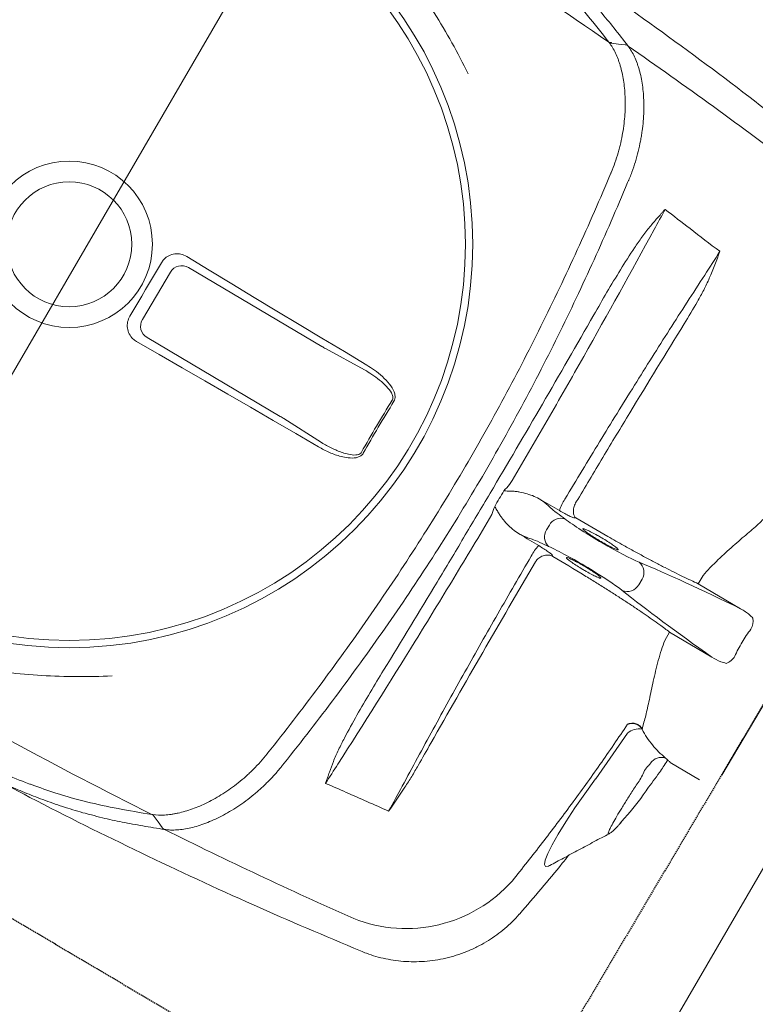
# Model space of a CAD drawing. Header units: millimetres. Extents: x 31882 to 271790, y -35693 to 24917.
# Tile 429 of 524: x 157077 to 157357, y 18074 to 18449. Entities that reach past the tile are written whole.
import ezdxf

# ---------------------------------------------------------------- set-up
doc = ezdxf.new("R2010")
doc.units = ezdxf.units.MM
doc.header["$MEASUREMENT"] = 0
doc.linetypes.add('11aa1PB-bd$0$11aa1PB-af$0$TRATTEGGIATA', pattern=[0.75, 0.5, -0.25])
doc.layers.add('CKD Equipments', color=252, linetype='Continuous', lineweight=0)
doc.layers.add('WALL', color=7, linetype='Continuous', lineweight=40)
doc.layers.add('FAINTEQUIP', color=253, linetype='Continuous')
doc.layers.add('TEXT50', color=7, linetype='Continuous')

# ---------------------------------------------------------------- blocks, each defined once
blk = doc.blocks.new('G$C4DC229AB')
at = {"linetype": 'Continuous', "lineweight": 0}
for p, q in [((473.73, 640.57), (473.73, 640.59)), ((535.04, 632.46), (535.04, 632.46)), ((548.15, 615.51), (548.15, 615.51)), ((571.62, 605.74), (571.76, 605.73)), ((576.02, 602.55), (575.73, 602.8)), ((577.05, 601.52), (576.02, 602.55)), ((576.85, 601.75), (576.4, 602.17)), ((607.85, 588.79), (597.49, 581.18)), ((616.45, 587.87), (672.32, 511.86)), ((568.77, 584.57), (582.51, 568.56)), ((451.97, 566.97), (451.98, 566.97)), ((588.11, 567.61), (589.11, 564.97)), ((617.15, 543.07), (602.15, 532.04)), ((602.15, 532.04), (600, 534.97)), ((614.76, 514.88), (629.76, 525.9)), ((616.92, 511.95), (614.76, 514.88)), ((593.75, 511.1), (592.27, 513.11)), ((561.06, 499.12), (560.91, 498.73)), ((585.25, 498.87), (585.27, 498.87)), ((560.89, 487.18), (559.63, 488.89)), ((570.66, 485.46), (571.08, 485.49)), ((464.91, 437.1), (478.16, 447.56)), ((416.36, 401.39), (463.61, 436.11)), ((497.12, 421.76), (483.18, 412.24)), ((481.85, 411.3), (434.6, 376.57)), ((427.62, 377.62), (415.28, 394.41)), ((603.27, 361.13), (603.27, 361.12))]:
    blk.add_line(p, q, dxfattribs=at)
at = {"linetype": 'Continuous', "lineweight": 0, "flags": 128}
for points in [[(548.14, 615.48), (547.75, 615.66), (546.62, 615.73), (546.26, 614.94), (546.68, 613.35), (547.91, 610.92), (549.85, 607.81), (552.57, 603.95), (555.89, 599.61), (559.86, 594.72), (564.1, 589.77), (568.76, 584.57), (568.76, 584.57), (568.76, 584.57)], [(403.61, 586.55), (402.32, 584.33), (401.03, 582.09)], [(412.25, 402.45), (420.36, 408.26), (428.46, 414.08), (436.55, 419.9), (444.63, 425.72), (452.7, 431.54), (460.76, 437.37), (468.81, 443.2), (476.85, 449.03)], [(498.13, 420.07), (490.17, 414.14), (482.2, 408.2), (474.23, 402.24), (466.26, 396.28), (458.29, 390.31), (450.33, 384.32), (442.36, 378.33), (434.39, 372.33)], [(424.61, 373.75), (422.87, 376.12), (421.14, 378.49), (419.4, 380.86), (417.66, 383.23), (415.92, 385.59), (414.18, 387.96), (412.43, 390.33), (410.69, 392.69)], [(602.49, 307.99), (605.01, 308.56), (607.52, 309.12)]]:
    blk.add_lwpolyline(points, dxfattribs=at)
at = {"linetype": 'Continuous', "lineweight": 0}
for radius in [152.76, 150, 31.5, 23.65]:
    blk.add_circle((390.57, 363.31), radius, dxfattribs=at)
for centre, radius, start, end in [((497.04, 580.16), 53.92, 47.3866, 117.2557), ((593.86, 583.88), 4.95, 219.7498, 293.863), ((464.68, 582.8), 7.29, 287.9491, 288.2718), ((586.23, 573.45), 6.14, 232.737, 287.8306), ((620.69, 539.73), 6.43, 37.3313, 75.5116), ((627.64, 530.27), 6.43, 357.119, 35.2993), ((588.24, 510.27), 4.93, 35.1623, 118.3982), ((589.84, 508.11), 4.93, 314.2324, 37.4683), ((568.39, 508.45), 18.59, 213.5384, 228.5128), ((563.41, 491.95), 4.86, 137.8802, 218.9177), ((564.93, 489.88), 4.86, 213.7128, 294.7504), ((582.19, 489.72), 18.61, 204.1345, 219.0883), ((912.52, 746.94), 512.56, 215.0344, 217.5962), ((912.44, 746.88), 511.7, 215.0345, 217.596), ((419.38, 397.35), 5.04, 126.7911, 215.6243), ((431.65, 380.66), 5.04, 217.0063, 305.8394), ((602.42, 306.03), 1.73, 92.1585, 124.2775)]:
    blk.add_arc(centre, radius, start, end, dxfattribs=at)
for centre, major_axis, ratio, start_param, end_param in [((755.67, 625.74), (192.12, 141.21), 0.087489, 2.309725, 2.586364), ((750.02, 633.43), (192.12, 141.21), 0.087489, 3.696821, 3.973461), ((571.66, 505.29), (16.12, 11.84), 0.087489, 3.824132, 5.727956), ((580.13, 493.77), (16.12, 11.84), 0.087489, 0.555229, 2.459054), ((565.13, 500.67), (12.09, 8.88), 0.087489, 3.449035, 3.871858), ((489.88, 435.73), (95.09, 69.89), 0.087489, 0.682539, 0.730265), ((489.33, 436.48), (95.09, 69.89), 0.087489, 5.55292, 5.600646), ((573.77, 488.91), (12.09, 8.88), 0.087489, 2.411328, 2.834153), ((462.65, 435.95), (4.07, 2.9), 0.086139, 4.88824, 5.237306), ((481.41, 410.43), (3.98, 3.02), 0.086139, 1.045879, 1.394945)]:
    blk.add_ellipse(centre, major_axis=major_axis, ratio=ratio, start_param=start_param, end_param=end_param, dxfattribs=at)
for points, knots in [([(535.1, 632.52), (535.03, 632.59), (534.06, 633.56), (532, 635.26), (528.93, 637.58), (525.67, 639.65), (522.27, 641.48), (518.62, 643.12), (514.74, 644.51), (510.67, 645.62), (506.58, 646.39), (502.49, 646.83), (498.43, 646.95), (494.42, 646.77), (490.48, 646.3), (486.63, 645.54), (482.89, 644.51), (479.29, 643.22), (476.23, 641.91), (474.42, 640.94), (473.73, 640.56)], [0, 0, 0, 0, 0.0043, 0.062427, 0.120682, 0.179038, 0.237474, 0.295974, 0.360442, 0.424188, 0.487097, 0.549223, 0.610606, 0.671276, 0.731251, 0.79054, 0.849146, 0.907063, 0.964275, 1, 1, 1, 1]), ([(473.74, 640.56), (460.83, 633.52), (434.17, 618.97), (394.62, 595.42), (362.23, 575.25), (343.61, 562.65), (344.71, 563.39)], [0, 0, 0, 0, 0.27832, 0.574596, 0.870871, 1, 1, 1, 1]), ([(555.67, 612.37), (554.79, 613.29), (548.16, 620.24), (541.16, 626.8), (535.08, 632.5)], [0, 0, 0, 0, 0.132817, 1, 1, 1, 1]), ([(404.44, 587.4), (415.64, 594.43), (426.9, 601.34), (449.53, 614.9), (460.91, 621.56), (472.35, 628.09)], [0, 0, 0, 0, 0.5, 0.5, 1, 1, 1, 1]), ([(533.54, 619.84), (537.79, 615.47), (546.3, 606.74), (558.74, 593.21), (570.97, 579.41), (578.89, 569.94), (582.85, 565.21)], [0, 0, 0, 0, 0.249503, 0.499006, 0.749503, 1, 1, 1, 1]), ([(571.76, 605.74), (569.79, 606.54), (565.81, 608.16), (559.77, 610.66), (553.87, 613.12), (550.01, 614.73), (548.18, 615.5)], [0, 0, 0, 0, 0.2528454, 0.5089886, 0.7672662, 1, 1, 1, 1]), ([(589.33, 581.55), (589.33, 581.55), (587.8, 582.33), (586.32, 585.83), (582.94, 589.39), (580.09, 593.21), (577.47, 596.56), (575.25, 599.55), (573.49, 602.01), (572.22, 603.93), (571.53, 605.19), (571.32, 605.81), (571.55, 605.76), (571.62, 605.74)], [0, 0, 0, 0, 0.000001, 0.102794, 0.208141, 0.312848, 0.420372, 0.524648, 0.631769, 0.736112, 0.843311, 0.947618, 1, 1, 1, 1]), ([(575.75, 602.82), (575.46, 603.09), (574.7, 603.78), (573.82, 604.51), (572.96, 605.12), (572.37, 605.5), (571.89, 605.7), (571.77, 605.75)], [0, 0, 0, 0, 0.216023, 0.560392, 0.763973, 0.942309, 1, 1, 1, 1]), ([(587.74, 590.43), (587.19, 591.1), (583.84, 595.17), (580.14, 598.63), (577.05, 601.52)], [0, 0, 0, 0, 0.163282, 1, 1, 1, 1]), ([(596.66, 580.18), (596.56, 580.3), (596.47, 580.41), (596.38, 580.52), (595.27, 581.88), (592.49, 585.27), (589.51, 588.49), (587.72, 590.41)], [-0.033141, -0.033141, -0.033141, -0.033141, 0, 0, 0, 0.400839, 1, 1, 1, 1]), ([(377.44, 579.16), (378.78, 579.66), (382.5, 581.06), (388.76, 583.04), (396.33, 585.26), (401.74, 586.69), (404.44, 587.4)], [0, 0, 0, 0, 0.157579, 0.438078, 0.719047, 1, 1, 1, 1]), ([(404.41, 587.39), (404.38, 587.38), (404.34, 587.36), (404.25, 587.31), (404.21, 587.28), (404.09, 587.19), (404.01, 587.12), (403.81, 586.9), (403.7, 586.74), (403.61, 586.55)], [0, 0, 0, 0, 0.125, 0.125, 0.25, 0.25, 0.5, 0.5, 1, 1, 1, 1]), ([(404.41, 587.39), (405.15, 587.58), (405.91, 587.72), (407.5, 587.93), (408.31, 588), (410.83, 588.08), (412.59, 587.99), (416.28, 587.51), (418.21, 587.13), (421.22, 586.32), (422.24, 586.01), (424.32, 585.31), (425.37, 584.93), (428.56, 583.65), (430.71, 582.66), (435.03, 580.37), (437.21, 579.08), (439.95, 577.24), (440.49, 576.86), (441.58, 576.08), (442.12, 575.69), (443.74, 574.47), (444.8, 573.63), (446.9, 571.86), (447.93, 570.94), (449.46, 569.5), (449.97, 569.01), (450.73, 568.26), (450.98, 568.01), (451.47, 567.49), (451.72, 567.24), (451.97, 566.97)], [0, 0, 0, 0, 0.0625, 0.0625, 0.125, 0.125, 0.25, 0.25, 0.375, 0.375, 0.4375, 0.4375, 0.5, 0.5, 0.625, 0.625, 0.75, 0.75, 0.78125, 0.78125, 0.8125, 0.8125, 0.875, 0.875, 0.9375, 0.9375, 0.96875, 0.96875, 0.984375, 0.984375, 1, 1, 1, 1]), ([(446.02, 562.72), (444.14, 564.66), (442.18, 566.44), (439.65, 568.5), (439.15, 568.9), (438.12, 569.69), (437.61, 570.07), (436.06, 571.19), (435.02, 571.9), (431.92, 573.9), (429.85, 575.09), (426.75, 576.65), (425.72, 577.14), (423.65, 578.05), (422.63, 578.47), (419.58, 579.62), (417.61, 580.24), (413.78, 581.2), (411.93, 581.54), (409.69, 581.8), (409.25, 581.84), (408.38, 581.91), (407.94, 581.94), (406.67, 581.99), (405.84, 581.99), (403.42, 581.88), (401.9, 581.67), (400.47, 581.32)], [0, 0, 0, 0, 0.125, 0.125, 0.15625, 0.15625, 0.1875, 0.1875, 0.25, 0.25, 0.375, 0.375, 0.4375, 0.4375, 0.5, 0.5, 0.625, 0.625, 0.75, 0.75, 0.78125, 0.78125, 0.8125, 0.8125, 0.875, 0.875, 1, 1, 1, 1]), ([(206.26, 441.31), (221.67, 453.92), (237.28, 466.3), (261.01, 484.55), (268.98, 490.57), (285, 502.51), (293.07, 508.43), (317.38, 525.96), (333.73, 537.39), (366.75, 559.72), (383.4, 570.62), (400.22, 581.25)], [0, 0, 0, 0, 0.25, 0.25, 0.375, 0.375, 0.5, 0.5, 0.75, 0.75, 1, 1, 1, 1]), ([(225.13, 470.06), (226.49, 471.59), (230.02, 475.52), (235.54, 481.34), (241.81, 487.63), (248.07, 493.51), (254.38, 499.03), (259.79, 503.41), (264.17, 506.74), (267.65, 509.28), (271.55, 512.05), (275.84, 515.05), (280.56, 518.33), (285.43, 521.72), (290.54, 525.31), (295.91, 529.09), (301.72, 533.22), (307.72, 537.5), (313.51, 541.67), (318.38, 545.18), (322.46, 548.12), (325.86, 550.57), (329.07, 552.86), (332.59, 555.34), (336.28, 557.9), (340.05, 560.44), (343.51, 562.67), (347.8, 565.28), (353.01, 568.2), (359.68, 571.59), (366.91, 574.96), (372.87, 577.5), (376.4, 578.78), (377.44, 579.16)], [0, 0, 0, 0, 0.033599, 0.086704, 0.14001, 0.193319, 0.246393, 0.299468, 0.326258, 0.353125, 0.379834, 0.406408, 0.428618, 0.451478, 0.47167, 0.492329, 0.516002, 0.540379, 0.564065, 0.588402, 0.605742, 0.623087, 0.640895, 0.658706, 0.685242, 0.711788, 0.738802, 0.765824, 0.81871, 0.871587, 0.924587, 0.977588, 1, 1, 1, 1]), ([(400.22, 581.25), (396.01, 580.13), (387.59, 577.87), (376.1, 574.14), (365.51, 570.03), (359.06, 566.94), (356.2, 565.58)], [0, 0, 0, 0, 0.263525, 0.527185, 0.79078, 1, 1, 1, 1]), ([(552.9, 498.19), (547.92, 505.02), (542.99, 511.87), (533.21, 525.57), (528.36, 532.43), (518.78, 546.13), (514.05, 552.96), (504.74, 566.56), (500.15, 573.33), (495.64, 580.07)], [0, 0, 0, 0, 0.25, 0.25, 0.5, 0.5, 0.75, 0.75, 1, 1, 1, 1]), ([(508.03, 564.87), (506.18, 567.54), (504.31, 570.19), (501.47, 574.12), (500.52, 575.43), (498.58, 578.01), (497.6, 579.29), (496.59, 580.55)], [0, 0, 0, 0, 0.5, 0.5, 0.75, 0.75, 1, 1, 1, 1]), ([(595.86, 579.35), (595.04, 578.51), (594.26, 577.64), (592.78, 575.83), (592.09, 574.89), (590.79, 572.93), (590.18, 571.92), (589.07, 569.82), (588.56, 568.73), (588.11, 567.61)], [0, 0, 0, 0, 0.25, 0.25, 0.5, 0.5, 0.75, 0.75, 1, 1, 1, 1]), ([(590.05, 580.71), (589.8, 580.98), (589.55, 581.25), (589.33, 581.55), (589.33, 581.55)], [0, 0, 0, 0, 0.9999461, 1, 1, 1, 1]), ([(597.49, 581.18), (597.26, 580.88), (597.11, 580.69), (596.61, 580.13), (596.28, 579.77), (595.86, 579.35)], [0, 0, 0, 0, 0.5, 0.5, 1, 1, 1, 1]), ([(466.92, 575.86), (466.9, 575.92), (466.88, 575.99), (466.86, 576.05), (466.86, 576.06), (466.86, 576.07), (466.85, 576.08)], [0, 0, 0, 0, 0.0002012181, 0.0002012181, 0.0002012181, 0.0002381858, 0.0002381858, 0.0002381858, 0.0002381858]), ([(466.96, 575.87), (466.93, 575.93), (466.9, 575.99), (466.87, 576.05), (466.86, 576.06), (466.86, 576.07), (466.85, 576.08)], [0, 0, 0, 0, 0.0002027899, 0.0002027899, 0.0002027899, 0.000241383, 0.000241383, 0.000241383, 0.000241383]), ([(470.61, 568.2), (469.98, 569.47), (469.35, 570.74), (468.42, 572.65), (468.11, 573.29), (467.66, 574.25), (467.5, 574.57), (467.28, 575.05), (467.2, 575.21), (467.09, 575.45), (467.06, 575.53), (466.99, 575.7), (466.95, 575.78), (466.92, 575.86)], [0, 0, 0, 0, 0.5, 0.5, 0.75, 0.75, 0.875, 0.875, 0.9375, 0.9375, 0.96875, 0.96875, 1, 1, 1, 1]), ([(451.98, 566.97), (459.36, 559.37), (466.66, 551.66), (477.45, 539.89), (481.02, 535.94), (488.1, 527.95), (491.62, 523.93), (502.06, 511.74), (508.89, 503.5), (522.23, 486.73), (528.75, 478.22), (541.46, 460.91), (547.65, 452.14), (559.68, 434.4), (565.51, 425.42), (574.01, 411.83), (576.8, 407.28), (582.31, 398.13), (585.02, 393.53), (593.04, 379.71), (598.22, 370.44), (603.27, 361.13)], [0, 0, 0, 0, 0.125, 0.125, 0.1875, 0.1875, 0.25, 0.25, 0.375, 0.375, 0.5, 0.5, 0.625, 0.625, 0.75, 0.75, 0.8125, 0.8125, 0.875, 0.875, 1, 1, 1, 1]), ([(492.99, 535.59), (490.99, 538.23), (489, 540.88), (485.08, 546.2), (483.13, 548.87), (479.33, 554.26), (477.46, 556.97), (474.76, 561.1), (473.87, 562.5), (472.6, 564.61), (472.18, 565.31), (471.38, 566.74), (470.98, 567.47), (470.61, 568.2)], [0, 0, 0, 0, 0.25, 0.25, 0.5, 0.5, 0.75, 0.75, 0.875, 0.875, 0.9375, 0.9375, 1, 1, 1, 1]), ([(472.22, 569.3), (483.46, 555.08), (494.73, 540.6), (508.82, 522.16), (511.64, 518.45), (517.27, 511.03), (520.08, 507.3), (528.49, 496.1), (534.07, 488.6), (539.64, 481.06)], [0, 0, 0, 0, 0.5, 0.5, 0.625, 0.625, 0.75, 0.75, 1, 1, 1, 1]), ([(356.2, 565.58), (355.82, 565.41), (352.17, 563.72), (347.62, 561.22), (342.22, 558.08), (338.11, 555.49), (334.12, 552.86), (331.14, 550.79), (329.92, 549.95)], [0, 0, 0, 0, 0.042136, 0.404804, 0.566088, 0.727781, 0.888854, 1, 1, 1, 1]), ([(589.11, 564.97), (589.42, 564.19), (590.03, 562.63), (590.97, 559.84), (591.97, 556.75), (593.02, 553.4), (594.15, 549.89), (595.39, 546.22), (596.79, 542.4), (598.31, 538.62), (599.46, 536.13), (600, 534.97)], [0, 0, 0, 0, 0.110862, 0.221742, 0.336208, 0.450686, 0.561628, 0.67257, 0.786427, 0.900273, 1, 1, 1, 1]), ([(597.35, 356.88), (592.29, 366.17), (587.09, 375.42), (576.39, 393.79), (570.88, 402.92), (559.52, 421.03), (553.67, 430), (541.63, 447.74), (535.45, 456.5), (522.74, 473.79), (516.22, 482.31), (502.9, 499.08), (496.1, 507.32), (485.69, 519.5), (482.18, 523.52), (475.11, 531.52), (471.55, 535.48), (460.79, 547.26), (453.51, 554.98), (446.15, 562.59)], [0, 0, 0, 0, 0.125, 0.125, 0.25, 0.25, 0.375, 0.375, 0.5, 0.5, 0.625, 0.625, 0.75, 0.75, 0.8125, 0.8125, 0.875, 0.875, 1, 1, 1, 1]), ([(622.29, 545.95), (621.64, 545.71), (619.76, 544.99), (618.18, 543.82), (617.15, 543.07)], [0, 0, 0, 0, 0.3484193, 1, 1, 1, 1]), ([(632.88, 533.99), (631.53, 535.44), (630.26, 536.98), (627.87, 540.23), (626.78, 541.9), (625.8, 543.63)], [0, 0, 0, 0, 0.5, 0.5, 1, 1, 1, 1]), ([(585.54, 409.68), (578.01, 420.25), (570.42, 430.83), (555.15, 451.94), (547.46, 462.48), (535.87, 478.25), (531.99, 483.5), (524.23, 493.98), (520.34, 499.21), (508.66, 514.86), (500.84, 525.25), (492.99, 535.59)], [0, 0, 0, 0, 0.25, 0.25, 0.5, 0.5, 0.625, 0.625, 0.75, 0.75, 1, 1, 1, 1]), ([(602.15, 532.04), (601.04, 531.02), (599.19, 529.32), (596.13, 526.64), (593.28, 524.21), (590.18, 521.63), (586.89, 518.95), (583.45, 516.2), (579.87, 513.39), (576.14, 510.5), (573.55, 508.54), (572.26, 507.56)], [0, 0, 0, 0, 0.1578809, 0.261641, 0.3654014, 0.4721602, 0.5789187, 0.6826798, 0.7864408, 0.8932205, 1, 1, 1, 1]), ([(629.76, 525.9), (630.35, 526.33), (631.43, 527.12), (632.9, 528.46), (633.67, 529.45), (634.06, 529.95)], [0, 0, 0, 0, 0.374373, 0.684718, 1, 1, 1, 1]), ([(233.82, 412.48), (235.39, 416.67), (237.05, 420.78), (240.56, 428.86), (242.41, 432.84), (246.3, 440.65), (248.34, 444.5), (252.62, 452.05), (254.85, 455.76), (259.54, 463.06), (261.97, 466.62), (265.78, 471.84), (267.07, 473.55), (269.71, 476.94), (271.06, 478.62), (273.84, 481.92), (275.25, 483.55), (278.18, 486.76), (279.68, 488.34), (282.78, 491.4), (284.38, 492.9), (286.88, 495.06), (287.73, 495.77), (289.04, 496.82), (289.48, 497.16), (290.37, 497.85), (290.82, 498.18), (293.09, 499.85), (294.94, 501.08), (298.69, 503.4), (300.59, 504.47), (304.44, 506.51), (306.39, 507.47), (310.33, 509.3), (312.3, 510.17), (316.27, 511.82), (318.27, 512.6), (322.28, 514.11), (324.29, 514.82), (330.36, 516.88), (334.46, 518.13), (346.87, 521.54), (355.34, 523.37), (368.38, 525.46), (372.76, 526.04), (381.55, 526.98), (385.98, 527.34), (390.43, 527.59)], [0, 0, 0, 0, 0.0625, 0.0625, 0.125, 0.125, 0.1875, 0.1875, 0.25, 0.25, 0.3125, 0.3125, 0.34375, 0.34375, 0.375, 0.375, 0.40625, 0.40625, 0.4375, 0.4375, 0.46875, 0.46875, 0.484375, 0.484375, 0.492188, 0.492188, 0.5, 0.5, 0.53125, 0.53125, 0.5625, 0.5625, 0.59375, 0.59375, 0.625, 0.625, 0.65625, 0.65625, 0.6875, 0.6875, 0.75, 0.75, 0.875, 0.875, 0.9375, 0.9375, 1, 1, 1, 1]), ([(582.47, 493.66), (584.4, 495.03), (587.61, 497.31), (592.01, 500.36), (595.73, 502.89), (599.36, 505.32), (602.85, 507.6), (606.13, 509.69), (609.21, 511.61), (612.13, 513.37), (613.89, 514.37), (614.76, 514.88)], [0, 0, 0, 0, 0.155431, 0.25949, 0.363548, 0.470649, 0.57775, 0.681803, 0.785857, 0.892928, 1, 1, 1, 1]), ([(616.92, 511.95), (617.86, 511.09), (619.87, 509.27), (622.96, 506.74), (626.17, 504.28), (629.33, 501.97), (632.37, 499.83), (635.22, 497.84), (637.85, 495.99), (640.28, 494.23), (641.63, 493.15), (642.3, 492.6)], [0, 0, 0, 0, 0.099727, 0.210626, 0.321535, 0.435425, 0.549315, 0.660296, 0.771268, 0.885644, 1, 1, 1, 1]), ([(566.09, 500.32), (566.27, 500.54), (566.62, 500.98), (567.96, 502.17), (569.72, 503.6), (571.51, 504.96), (573.32, 506.26), (575.09, 507.47), (576.72, 508.48), (577.69, 509.02), (577.86, 509.04), (577.88, 509.04)], [0, 0, 0, 0, 0.12873, 0.257, 0.385041, 0.513034, 0.593354, 0.721934, 0.850956, 0.980313, 1, 1, 1, 1]), ([(577.88, 509.04), (578.06, 509.09), (578.45, 509.21), (578.2, 508.76), (577.33, 507.88), (575.87, 506.61), (574.18, 505.27), (573.03, 504.41), (572.56, 504.06)], [0, 0, 0, 0, 0.154069, 0.335329, 0.515993, 0.696154, 0.875964, 1, 1, 1, 1]), ([(572.56, 504.06), (572.34, 503.9), (571.44, 503.25), (570.53, 502.61), (569.56, 501.96), (569.27, 501.78), (568.98, 501.59)], [0, 0, 0, 0, 0.170805, 0.715603, 0.716948, 1, 1, 1, 1]), ([(554.56, 500.19), (554.77, 499.95), (555.01, 499.73), (555.51, 499.33), (555.78, 499.16), (556.34, 498.86), (556.62, 498.74), (557.21, 498.55), (557.51, 498.48), (558.1, 498.39), (558.4, 498.38), (558.98, 498.4), (559.26, 498.43), (559.81, 498.55), (560.08, 498.63), (560.46, 498.79), (560.59, 498.85), (560.83, 498.97), (560.95, 499.05), (561.06, 499.12)], [0, 0, 0, 0, 0.125, 0.125, 0.25, 0.25, 0.375, 0.375, 0.5, 0.5, 0.625, 0.625, 0.75, 0.75, 0.875, 0.875, 0.9375, 0.9375, 1, 1, 1, 1]), ([(568.98, 501.59), (568.68, 501.4), (567.78, 500.81), (566.73, 500.24), (565.96, 499.94), (566.05, 500.19), (566.09, 500.32)], [0, 0, 0, 0, 0.138475, 0.425595, 0.712972, 1, 1, 1, 1]), ([(560.91, 498.73), (560.86, 498.61), (560.71, 498.42), (560.19, 497.89), (559.85, 497.56), (558.97, 496.8), (558.47, 496.38), (557.32, 495.47), (556.72, 495.01), (556.08, 494.53)], [0, 0, 0, 0, 0.25, 0.25, 0.5, 0.5, 0.75, 0.75, 1, 1, 1, 1]), ([(573.51, 490.11), (573.53, 490.17), (573.6, 490.36), (574.47, 491.2), (575.96, 492.49), (577.66, 493.83), (579.47, 495.19), (581.34, 496.52), (583.25, 497.79), (584.78, 498.7), (585.29, 498.91), (585.54, 499.01)], [0, 0, 0, 0, 0.060949, 0.185979, 0.310678, 0.434944, 0.512561, 0.636279, 0.760031, 0.884003, 1, 1, 1, 1]), ([(585.54, 499.01), (585.57, 499.02), (585.9, 499.17), (585.93, 498.99), (585.53, 498.42), (584.38, 497.34), (582.71, 495.95), (581.15, 494.74), (580.24, 494.07), (580.02, 493.91)], [0, 0, 0, 0, 0.0125521, 0.1986893, 0.3850478, 0.5712562, 0.7570178, 0.9421233, 1, 1, 1, 1]), ([(580.02, 493.91), (579.54, 493.56), (578.36, 492.7), (576.55, 491.48), (574.88, 490.44), (573.77, 489.87), (573.28, 489.75), (573.45, 490.02), (573.51, 490.11)], [0, 0, 0, 0, 0.132098, 0.323567, 0.515414, 0.707812, 0.900839, 1, 1, 1, 1]), ([(549.55, 489.66), (548.77, 489.12), (548.06, 488.51), (546.71, 487.2), (546.08, 486.5), (544.88, 485.05), (544.31, 484.29), (543.51, 483.11), (543.25, 482.71), (542.77, 481.89), (542.54, 481.47), (542.34, 481.03)], [0, 0, 0, 0, 0.25, 0.25, 0.5, 0.5, 0.75, 0.75, 0.875, 0.875, 1, 1, 1, 1]), ([(549.55, 489.66), (550.01, 489.93), (550.46, 490.19), (551.29, 490.65), (551.67, 490.86), (552.75, 491.41), (553.35, 491.69), (553.84, 491.88)], [0, 0, 0, 0, 0.25, 0.25, 0.5, 0.5, 1, 1, 1, 1]), ([(565.21, 482.11), (565.86, 482.58), (566.48, 483.01), (567.69, 483.83), (568.24, 484.19), (569.23, 484.8), (569.64, 485.03), (570.3, 485.36), (570.53, 485.45), (570.66, 485.46)], [0, 0, 0, 0, 0.25, 0.25, 0.5, 0.5, 0.75, 0.75, 1, 1, 1, 1]), ([(571.62, 479.86), (571.44, 480.13), (571.29, 480.41), (571.01, 480.97), (570.88, 481.26), (570.68, 481.83), (570.6, 482.1), (570.47, 482.65), (570.43, 482.92), (570.39, 483.43), (570.39, 483.67), (570.43, 484.13), (570.47, 484.34), (570.58, 484.73), (570.66, 484.91), (570.8, 485.15), (570.85, 485.23), (570.96, 485.37), (571.02, 485.43), (571.08, 485.49)], [0, 0, 0, 0, 0.125, 0.125, 0.25, 0.25, 0.375, 0.375, 0.5, 0.5, 0.625, 0.625, 0.75, 0.75, 0.875, 0.875, 0.9375, 0.9375, 1, 1, 1, 1]), ([(542.34, 481.03), (542.12, 480.53), (541.89, 480.04), (541.44, 479.07), (541.22, 478.58), (540.99, 478.1)], [0, 0, 0, 0, 0.5, 0.5, 1, 1, 1, 1]), ([(548.22, 473.03), (548.7, 473.08), (549.17, 473.18), (550.1, 473.4), (550.56, 473.52), (551.92, 473.93), (552.82, 474.25), (554.56, 474.96), (555.41, 475.35), (557.06, 476.25), (557.86, 476.75), (558.61, 477.33)], [0, 0, 0, 0, 0.125, 0.125, 0.25, 0.25, 0.5, 0.5, 0.75, 0.75, 1, 1, 1, 1]), ([(562.01, 480.76), (561.69, 480.35), (561.24, 479.86), (560.39, 479), (560.08, 478.69), (559.39, 478.04), (559.01, 477.69), (558.61, 477.33)], [0, 0, 0, 0, 0.5, 0.5, 0.75, 0.75, 1, 1, 1, 1]), ([(628.8, 398.89), (623.71, 405.22), (618.61, 411.62), (608.43, 424.56), (603.33, 431.09), (593.13, 444.31), (588.02, 451), (577.85, 464.43), (572.79, 471.19), (567.75, 477.98)], [0, 0, 0, 0, 0.25, 0.25, 0.5, 0.5, 0.75, 0.75, 1, 1, 1, 1]), ([(571.77, 479.62), (575.7, 474.31), (579.64, 469.01), (587.52, 458.43), (591.47, 453.15), (603.33, 437.37), (611.26, 426.9), (619.22, 416.5)], [0, 0, 0, 0, 0.25, 0.25, 0.5, 0.5, 1, 1, 1, 1]), ([(548.22, 473.03), (547.68, 472.96), (547.15, 472.89), (546.08, 472.76), (545.55, 472.69), (545.02, 472.62)], [0, 0, 0, 0, 0.5, 0.5, 1, 1, 1, 1]), ([(547.45, 470.43), (550.22, 466.65), (552.98, 462.85), (558.49, 455.26), (561.24, 451.46), (569.43, 440.08), (574.83, 432.5), (590.84, 409.83), (601.29, 394.78), (611.5, 379.79)], [0, 0, 0, 0, 0.125, 0.125, 0.25, 0.25, 0.5, 0.5, 1, 1, 1, 1]), ([(476.85, 449.03), (478.14, 449.91), (480.7, 451.66), (484.35, 453.36), (487.66, 454.38), (490.04, 454.68), (491.9, 454.33), (492.9, 453.82), (493.31, 453.31), (493.46, 453.13)], [0, 0, 0, 0, 0.2549733, 0.5094959, 0.6555036, 0.8234143, 0.8930287, 0.9633452, 1, 1, 1, 1]), ([(492.83, 452.7), (492.73, 452.82), (492.46, 453.15), (492, 453.34), (491.34, 453.5), (490, 453.55), (487.97, 453.04), (485.03, 451.86), (481.74, 450.08), (479.36, 448.4), (478.16, 447.56)], [0, 0, 0, 0, 0.028874, 0.074198, 0.087541, 0.150828, 0.315881, 0.465459, 0.731192, 1, 1, 1, 1]), ([(497.12, 421.76), (497.97, 422.41), (499.79, 423.78), (502.39, 426.13), (504.7, 428.67), (506.22, 430.93), (506.78, 432.6), (506.76, 433.52), (506.58, 433.99), (506.44, 434.18), (506.4, 434.23)], [0, 0, 0, 0, 0.19611, 0.418032, 0.642122, 0.825582, 0.912375, 0.957312, 0.988402, 1, 1, 1, 1]), ([(507, 434.7), (507.18, 434.42), (507.52, 433.85), (507.69, 432.6), (507.35, 430.57), (505.94, 427.86), (503.63, 424.91), (500.95, 422.28), (499.03, 420.77), (498.13, 420.07)], [0, 0, 0, 0, 0.053674, 0.107072, 0.201461, 0.385823, 0.599668, 0.814062, 1, 1, 1, 1]), ([(619.22, 416.5), (621.22, 413.88), (623.19, 411.23), (626.03, 407.19), (626.97, 405.83), (628.31, 403.77), (628.76, 403.07), (629.62, 401.67), (630.04, 400.96), (630.43, 400.24)], [0, 0, 0, 0, 0.5, 0.5, 0.75, 0.75, 0.875, 0.875, 1, 1, 1, 1]), ([(609.97, 378.59), (609.38, 379.16), (608.81, 379.75), (607.68, 380.95), (607.13, 381.56), (605.5, 383.41), (604.44, 384.66), (601.3, 388.47), (599.27, 391.06), (595.27, 396.3), (593.3, 398.95), (589.39, 404.29), (587.46, 406.98), (585.54, 409.68)], [0, 0, 0, 0, 0.0625, 0.0625, 0.125, 0.125, 0.25, 0.25, 0.5, 0.5, 0.75, 0.75, 1, 1, 1, 1]), ([(410.69, 392.69), (410.29, 393.36), (409.48, 394.71), (409.21, 397.08), (409.7, 399.38), (410.79, 401.24), (411.82, 402.09), (412.25, 402.45)], [0, 0, 0, 0, 0.21225, 0.424556, 0.635748, 0.847225, 1, 1, 1, 1]), ([(616.22, 372.74), (616.15, 372.79), (616.08, 372.85), (615.94, 372.97), (615.88, 373.03), (615.68, 373.2), (615.55, 373.32), (615.15, 373.69), (614.89, 373.93), (614.11, 374.66), (613.59, 375.14), (612.03, 376.61), (611, 377.59), (609.97, 378.59)], [0, 0, 0, 0, 0.03125, 0.03125, 0.0625, 0.0625, 0.125, 0.125, 0.25, 0.25, 0.5, 0.5, 1, 1, 1, 1]), ([(434.39, 372.33), (433.71, 371.91), (432.36, 371.09), (429.96, 370.79), (427.65, 371.26), (425.8, 372.34), (424.96, 373.34), (424.61, 373.75)], [0, 0, 0, 0, 0.214916, 0.429922, 0.642835, 0.854056, 1, 1, 1, 1]), ([(616.22, 372.74), (616.27, 372.7), (616.32, 372.67), (616.37, 372.63), (616.38, 372.62), (616.39, 372.62), (616.4, 372.61)], [0, 0, 0, 0, 0.0001941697, 0.0001941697, 0.0001941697, 0.0002311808, 0.0002311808, 0.0002311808, 0.0002311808]), ([(667.68, 362.32), (658.04, 353.36), (648.29, 344.48), (628.58, 326.93), (618.63, 318.25), (608.58, 309.66)], [0, 0, 0, 0, 0.5, 0.5, 1, 1, 1, 1]), ([(567.76, 259.76), (567.76, 259.76), (584.39, 273.01), (613.3, 297.89), (647.59, 328.6), (669.42, 349.71), (680, 359.93)], [0, 0, 0, 0, 0.128959, 0.425292, 0.721626, 1, 1, 1, 1]), ([(603.27, 361.12), (603.45, 360.81), (603.62, 360.49), (603.96, 359.86), (604.13, 359.55), (604.62, 358.6), (604.94, 357.96), (605.86, 356.06), (606.43, 354.79), (608.02, 351), (608.91, 348.47), (609.85, 345.33), (610.02, 344.71), (610.36, 343.45), (610.52, 342.83), (610.97, 340.97), (611.23, 339.74), (611.9, 336.12), (612.2, 333.77), (612.46, 330.36), (612.52, 329.24), (612.56, 327.07), (612.55, 326.01), (612.43, 322.91), (612.22, 320.95), (611.81, 318.64), (611.72, 318.18), (611.53, 317.29), (611.43, 316.85), (611.1, 315.56), (610.85, 314.73), (610.02, 312.37), (609.35, 310.93), (608.56, 309.64)], [0, 0, 0, 0, 0.015625, 0.015625, 0.03125, 0.03125, 0.0625, 0.0625, 0.125, 0.125, 0.25, 0.25, 0.28125, 0.28125, 0.3125, 0.3125, 0.375, 0.375, 0.5, 0.5, 0.5625, 0.5625, 0.625, 0.625, 0.75, 0.75, 0.78125, 0.78125, 0.8125, 0.8125, 0.875, 0.875, 1, 1, 1, 1]), ([(601.59, 307.69), (602.35, 308.94), (603, 310.33), (603.83, 312.61), (604.07, 313.4), (604.41, 314.63), (604.51, 315.05), (604.71, 315.91), (604.8, 316.35), (605.22, 318.56), (605.44, 320.43), (605.67, 324.37), (605.67, 326.43), (605.48, 329.68), (605.39, 330.79), (605.14, 333.03), (604.98, 334.16), (604.41, 337.58), (603.9, 339.91), (602.91, 343.47), (602.55, 344.67), (601.94, 346.49), (601.72, 347.09), (601.28, 348.31), (601.05, 348.91), (599.84, 351.93), (598.72, 354.33), (597.44, 356.71)], [0, 0, 0, 0, 0.125, 0.125, 0.1875, 0.1875, 0.21875, 0.21875, 0.25, 0.25, 0.375, 0.375, 0.5, 0.5, 0.5625, 0.5625, 0.625, 0.625, 0.75, 0.75, 0.8125, 0.8125, 0.84375, 0.84375, 0.875, 0.875, 1, 1, 1, 1]), ([(547.31, 314.15), (545.74, 309.96), (544.08, 305.85), (540.57, 297.76), (538.72, 293.79), (534.83, 285.97), (532.79, 282.13), (528.52, 274.58), (526.28, 270.86), (521.59, 263.57), (519.16, 260.01), (515.36, 254.79), (514.06, 253.07), (511.42, 249.68), (510.07, 248.01), (507.3, 244.71), (505.88, 243.08), (502.95, 239.86), (501.45, 238.29), (498.35, 235.22), (496.75, 233.73), (494.25, 231.56), (493.4, 230.85), (492.09, 229.81), (491.65, 229.46), (490.76, 228.78), (490.31, 228.44), (488.04, 226.78), (486.2, 225.54), (482.45, 223.23), (480.54, 222.15), (476.69, 220.12), (474.74, 219.16), (470.81, 217.32), (468.83, 216.46), (464.86, 214.81), (462.86, 214.02), (458.86, 212.52), (456.84, 211.8), (450.77, 209.74), (446.68, 208.49), (434.26, 205.08), (425.79, 203.26), (412.75, 201.17), (408.38, 200.58), (399.58, 199.65), (395.15, 199.29), (390.7, 199.04)], [0, 0, 0, 0, 0.0625, 0.0625, 0.125, 0.125, 0.1875, 0.1875, 0.25, 0.25, 0.3125, 0.3125, 0.34375, 0.34375, 0.375, 0.375, 0.40625, 0.40625, 0.4375, 0.4375, 0.46875, 0.46875, 0.484375, 0.484375, 0.492187, 0.492187, 0.5, 0.5, 0.53125, 0.53125, 0.5625, 0.5625, 0.59375, 0.59375, 0.625, 0.625, 0.65625, 0.65625, 0.6875, 0.6875, 0.75, 0.75, 0.875, 0.875, 0.9375, 0.9375, 1, 1, 1, 1]), ([(608.58, 309.66), (607.05, 307.22), (603.99, 302.36), (599.49, 295.61), (594.88, 289.18), (591.18, 284.26), (588.82, 281.59), (588.22, 280.9)], [0, 0, 0, 0, 0.229832, 0.459678, 0.690029, 0.920378, 1, 1, 1, 1]), ([(608.56, 309.64), (608.54, 309.61), (608.51, 309.57), (608.44, 309.51), (608.4, 309.47), (608.27, 309.38), (608.18, 309.33), (607.91, 309.2), (607.72, 309.15), (607.52, 309.12)], [0, 0, 0, 0, 0.125, 0.125, 0.25, 0.25, 0.5, 0.5, 1, 1, 1, 1]), ([(601.45, 307.46), (586.28, 294.59), (570.91, 281.95), (539.74, 257.11), (523.95, 244.91), (499.96, 226.95), (491.9, 221.01), (475.72, 209.28), (467.6, 203.48), (443.1, 186.27), (426.62, 175.07), (409.98, 164.13)], [0, 0, 0, 0, 0.25, 0.25, 0.5, 0.5, 0.625, 0.625, 0.75, 0.75, 1, 1, 1, 1]), ([(572.61, 269.31), (575.01, 271.9), (580.13, 277.41), (587.47, 286.57), (594.45, 296.42), (599.12, 303.78), (601.45, 307.46)], [0, 0, 0, 0, 0.2280042, 0.4853378, 0.7427349, 1, 1, 1, 1]), ([(602.49, 307.99), (602.49, 307.99), (602.49, 307.99), (602.49, 307.99), (602.49, 307.99), (602.49, 307.99), (602.49, 307.99), (602.45, 307.91), (602.4, 307.84), (602.36, 307.76)], [-0.00000006, -0.00000006, -0.00000006, -0.00000006, 0, 0, 0, 0.0000002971, 0.0000002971, 0.0000002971, 0.0005047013, 0.0005047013, 0.0005047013, 0.0005047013])]:
    blk.add_open_spline(points, degree=3, knots=knots, dxfattribs=at)
for points in [[(403.61, 586.55), (403.61, 586.55), (403.61, 586.55), (403.61, 586.55)], [(404.44, 587.4), (404.43, 587.4), (404.42, 587.4), (404.41, 587.39)], [(481.74, 584.49), (484.36, 585.95), (486.97, 587.42), (489.56, 588.91)], [(495.64, 580.07), (493.67, 582.99), (491.64, 585.94), (489.56, 588.91)], [(496.59, 580.55), (494.32, 583.37), (491.96, 586.15), (489.56, 588.91)], [(400.47, 581.32), (400.72, 581.51), (400.91, 581.78), (401.03, 582.09)], [(466.85, 576.08), (471.83, 578.86), (476.79, 581.67), (481.74, 584.49)], [(400.47, 581.32), (400.39, 581.3), (400.3, 581.28), (400.22, 581.25)], [(466.85, 576.08), (468.64, 573.79), (470.43, 571.53), (472.22, 569.3)], [(554.26, 500.55), (538.62, 521.95), (523.21, 543.4), (508.03, 564.87)], [(446.15, 562.59), (446.11, 562.63), (446.07, 562.68), (446.02, 562.72)], [(572.26, 507.56), (568.53, 504.74), (564.8, 501.93), (561.06, 499.12)], [(554.56, 500.19), (554.45, 500.3), (554.35, 500.42), (554.26, 500.55)], [(556.08, 494.53), (553.9, 492.91), (551.73, 491.28), (549.55, 489.66)], [(571.08, 485.49), (574.88, 488.22), (578.67, 490.94), (582.47, 493.66)], [(539.64, 481.06), (540.08, 480.07), (540.53, 479.08), (540.99, 478.1)], [(558.61, 477.33), (560.81, 478.92), (563.01, 480.51), (565.21, 482.11)], [(545.02, 472.62), (543.68, 474.44), (542.34, 476.27), (540.99, 478.1)], [(571.62, 479.86), (571.67, 479.78), (571.72, 479.7), (571.77, 479.62)], [(547.45, 470.43), (546.63, 471.15), (545.82, 471.88), (545.02, 472.62)], [(630.43, 400.24), (632.21, 397.04), (633.84, 393.77), (635.41, 390.47)], [(635.41, 390.47), (633.2, 393.33), (630.99, 396.14), (628.8, 398.89)], [(635.41, 390.47), (631.91, 387.29), (628.45, 384.07), (625.05, 380.79)], [(625.05, 380.79), (622.15, 378.08), (619.27, 375.35), (616.4, 372.61)], [(611.5, 379.79), (613.11, 377.41), (614.74, 375.02), (616.4, 372.61)], [(597.44, 356.71), (597.41, 356.77), (597.38, 356.82), (597.35, 356.88)], [(608.58, 309.66), (608.57, 309.65), (608.57, 309.64), (608.56, 309.64)], [(601.45, 307.46), (601.5, 307.54), (601.54, 307.61), (601.59, 307.69)], [(602.49, 307.99), (602.16, 307.97), (601.84, 307.86), (601.59, 307.69)], [(607.52, 309.12), (607.52, 309.12), (607.52, 309.12), (607.52, 309.12)]]:
    blk.add_open_spline(points, degree=3, dxfattribs=at)
at = {"layer": 'FAINTEQUIP', "color": 4, "linetype": '11aa1PB-bd$0$11aa1PB-af$0$TRATTEGGIATA'}
for p in [(0, 362.6, 0.04), (774.14, 373.1, 0.04)]:
    blk.add_line(p, (507.64, 735.7, 0.04), dxfattribs=at)
at = {"layer": 'TEXT50'}
blk.add_arc((584.27, 569.06), 4.1, 249.6585, 339.2671, dxfattribs=at)

msp = doc.modelspace()

# ---------------------------------------------------------------- linework, layer by layer
at = {"layer": 'CKD Equipments'}
msp.add_line((157552.83, 19137.57), (156961.52, 18120.74), dxfattribs=at)
msp.add_lwpolyline([(156666.03, 18292.58), (157242.18, 19283.34), (157833.17, 18939.66), (157257.02, 17948.9)], close=True, dxfattribs=at)
at = {"layer": 'WALL', "color": 2}
for radius, start, end in [(7777.08, 141.708854, 166.516628), (7626.25, 141.773277, 166.244763)]:
    msp.add_arc((163464.44, 14987.48), radius, start, end, dxfattribs=at)

# ---------------------------------------------------------------- block references
at = {"layer": 'CKD Equipments', "ltscale": 0.25, "xscale": -1.005552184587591, "yscale": 1.005552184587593, "zscale": 1.005552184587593, "rotation": 185.7069320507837}
msp.add_blockref('G$C4DC229AB', (156668.47, 18687.78, -57283.63), dxfattribs=at)

doc.saveas('drawing.dxf')
